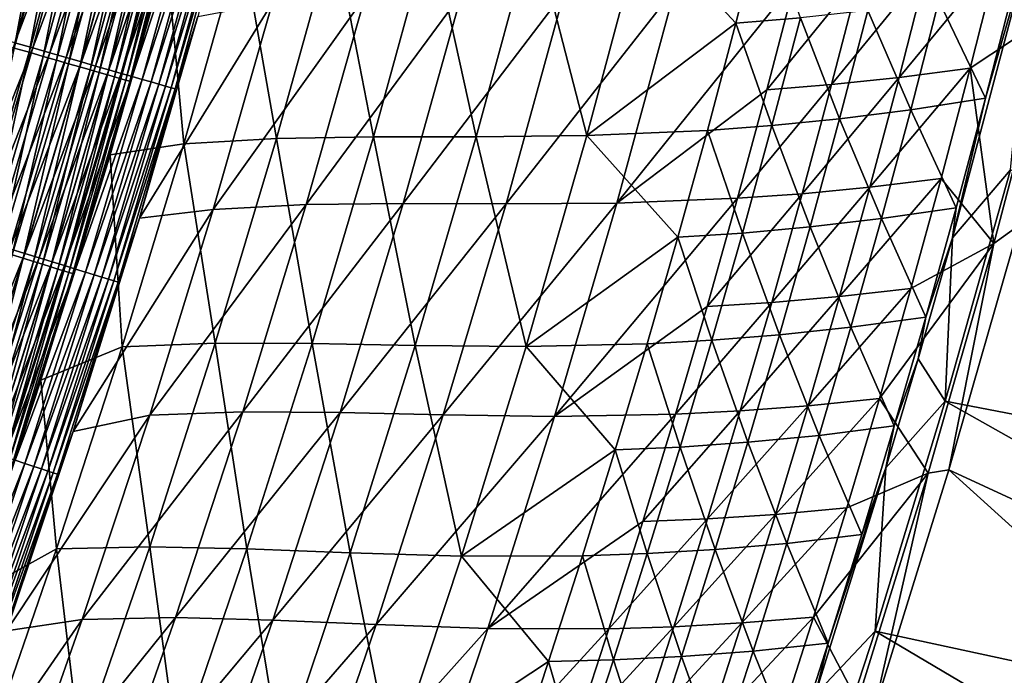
# Model space of a CAD drawing. Header units: metres. Extents: x -1 to 1402, y -1402 to 1.
# Tile 317 of 444: x 1237 to 1301, y -721 to -679. Entities that reach past the tile are written whole.
import ezdxf

# ---------------------------------------------------------------- set-up
doc = ezdxf.new("R2010")
doc.units = ezdxf.units.M

msp = doc.modelspace()

# ---------------------------------------------------------------- linework, layer by layer
at = {"layer": 'None0'}
for points in [[(1237.813354, -667.264832, -494.752228), (1233.115479, -679.20813, -495.833099), (1236.485229, -666.911438, -495.836853)], [(1237.813354, -667.264832, -494.752228), (1234.436646, -679.587463, -494.747955), (1233.115479, -679.20813, -495.833099)], [(1239.091675, -667.604919, -493.605377), (1234.436646, -679.587463, -494.747955), (1237.813354, -667.264832, -494.752228)], [(1239.091675, -667.604919, -493.605377), (1235.70813, -679.952515, -493.600586), (1234.436646, -679.587463, -494.747955)], [(1234.804443, -680.035034, -490.2677), (1238.187622, -667.71228, -490.272919), (1237.059204, -667.410706, -491.384613)], [(1235.876221, -680.344177, -489.102661), (1238.187622, -667.71228, -490.272919), (1234.804443, -680.035034, -490.2677)], [(1240.317139, -667.930969, -492.398499), (1235.70813, -679.952515, -493.600586), (1239.091675, -667.604919, -493.605377)], [(1235.876221, -680.344177, -489.102661), (1239.265381, -668.000366, -489.108398), (1238.187622, -667.71228, -490.272919)], [(1240.317139, -667.930969, -492.398499), (1236.927124, -680.302551, -492.393158), (1235.70813, -679.952515, -493.600586)], [(1236.89563, -680.638184, -487.88736), (1239.265381, -668.000366, -489.108398), (1235.876221, -680.344177, -489.102661)], [(1236.89563, -680.638184, -487.88736), (1240.290405, -668.274353, -487.893616), (1239.265381, -668.000366, -489.108398)], [(1237.860596, -680.916382, -486.624359), (1240.290405, -668.274353, -487.893616), (1236.89563, -680.638184, -487.88736)], [(1241.487671, -668.242371, -491.134247), (1236.927124, -680.302551, -492.393158), (1240.317139, -667.930969, -492.398499)], [(1241.487671, -668.242371, -491.134247), (1238.091309, -680.636841, -491.128357), (1236.927124, -680.302551, -492.393158)], [(1237.860596, -680.916382, -486.624359), (1241.26062, -668.53363, -486.631165), (1240.290405, -668.274353, -487.893616)], [(1242.600952, -668.538513, -489.81543), (1238.091309, -680.636841, -491.128357), (1241.487671, -668.242371, -491.134247)], [(1238.768921, -681.178345, -485.316284), (1241.26062, -668.53363, -486.631165), (1237.860596, -680.916382, -486.624359)], [(1242.600952, -668.538513, -489.81543), (1239.198608, -680.954712, -489.80896), (1238.091309, -680.636841, -491.128357)], [(1238.768921, -681.178345, -485.316284), (1242.17395, -668.777771, -485.323639), (1241.26062, -668.53363, -486.631165)], [(1239.618652, -681.42334, -483.965729), (1242.17395, -668.777771, -485.323639), (1238.768921, -681.178345, -485.316284)], [(1243.654785, -668.818909, -488.444885), (1239.198608, -680.954712, -489.80896), (1242.600952, -668.538513, -489.81543)], [(1243.654785, -668.818909, -488.444885), (1240.246704, -681.255615, -488.437836), (1239.198608, -680.954712, -489.80896)], [(1239.618652, -681.42334, -483.965729), (1243.028564, -669.006104, -483.973633), (1242.17395, -668.777771, -485.323639)], [(1244.646851, -669.082825, -487.02536), (1240.246704, -681.255615, -488.437836), (1243.654785, -668.818909, -488.444885)], [(1240.407837, -681.650879, -482.575256), (1243.028564, -669.006104, -483.973633), (1239.618652, -681.42334, -483.965729)], [(1240.246704, -681.255615, -488.437836), (1244.646851, -669.082825, -487.02536), (1241.233398, -681.538879, -487.0177)], [(1240.407837, -681.650879, -482.575256), (1243.822144, -669.218201, -482.58371), (1243.028564, -669.006104, -483.973633)], [(1241.134277, -681.860352, -481.147461), (1243.822144, -669.218201, -482.58371), (1240.407837, -681.650879, -482.575256)], [(1243.822144, -669.218201, -482.58371), (1241.134277, -681.860352, -481.147461), (1244.552856, -669.413452, -481.156464)], [(1244.552856, -669.413452, -481.156464), (1241.134277, -681.860352, -481.147461), (1241.796265, -682.051208, -479.685181)], [(1241.233398, -681.538879, -487.0177), (1244.646851, -669.082825, -487.02536), (1245.575073, -669.329712, -485.559692)], [(1241.233398, -681.538879, -487.0177), (1245.575073, -669.329712, -485.559692), (1242.156372, -681.803833, -485.551453)], [(1241.796265, -682.051208, -479.685181), (1245.21875, -669.59137, -479.694702), (1244.552856, -669.413452, -481.156464)], [(1242.3927, -682.223083, -478.192108), (1245.21875, -669.59137, -479.694702), (1241.796265, -682.051208, -479.685181)], [(1242.156372, -681.803833, -485.551453), (1245.575073, -669.329712, -485.559692), (1246.437134, -669.559021, -484.05069)], [(1242.156372, -681.803833, -485.551453), (1246.437134, -669.559021, -484.05069), (1243.013672, -682.049927, -484.04184)], [(1242.3927, -682.223083, -478.192108), (1245.818726, -669.751648, -478.202148), (1245.21875, -669.59137, -479.694702)], [(1243.013672, -682.049927, -484.04184), (1246.437134, -669.559021, -484.05069), (1247.230835, -669.770142, -482.50116)], [(1242.922485, -682.375793, -476.67215), (1245.818726, -669.751648, -478.202148), (1242.3927, -682.223083, -478.192108)], [(1242.922485, -682.375793, -476.67215), (1246.351685, -669.894043, -476.682739), (1245.818726, -669.751648, -478.202148)], [(1243.384766, -682.508972, -475.129272), (1246.351685, -669.894043, -476.682739), (1242.922485, -682.375793, -476.67215)], [(1243.013672, -682.049927, -484.04184), (1247.230835, -669.770142, -482.50116), (1243.802979, -682.276489, -482.491699)], [(1246.351685, -669.894043, -476.682739), (1243.384766, -682.508972, -475.129272), (1246.816895, -670.018311, -475.14035)], [(1246.816895, -670.018311, -475.14035), (1243.384766, -682.508972, -475.129272), (1243.778564, -682.622437, -473.567383)], [(1243.778564, -682.622437, -473.567383), (1247.213257, -670.124084, -473.578949), (1246.816895, -670.018311, -475.14035)], [(1244.102783, -682.71582, -471.990417), (1247.213257, -670.124084, -473.578949), (1243.778564, -682.622437, -473.567383)], [(1243.802979, -682.276489, -482.491699), (1247.230835, -669.770142, -482.50116), (1247.954224, -669.962524, -480.914154)], [(1247.954224, -669.962524, -480.914154), (1244.522217, -682.48291, -480.904083), (1243.802979, -682.276489, -482.491699)], [(1244.102783, -682.71582, -471.990417), (1247.539795, -670.211304, -472.002441), (1247.213257, -670.124084, -473.578949)], [(1244.356689, -682.788879, -470.402283), (1247.539795, -670.211304, -472.002441), (1244.102783, -682.71582, -471.990417)], [(1244.356689, -682.788879, -470.402283), (1247.795532, -670.279541, -470.414795), (1247.539795, -670.211304, -472.002441)], [(1248.606079, -670.135864, -479.293671), (1244.522217, -682.48291, -480.904083), (1247.954224, -669.962524, -480.914154)], [(1244.522217, -682.48291, -480.904083), (1248.606079, -670.135864, -479.293671), (1245.170166, -682.668823, -479.28302)], [(1245.170166, -682.668823, -479.28302), (1248.606079, -670.135864, -479.293671), (1249.185181, -670.289856, -477.644012)], [(1244.356689, -682.788879, -470.402283), (1246.742065, -674.660461, -468.825378), (1247.795532, -670.279541, -470.414795)], [(1245.170166, -682.668823, -479.28302), (1249.185181, -670.289856, -477.644012), (1245.74585, -682.834045, -477.632751)], [(1245.74585, -682.834045, -477.632751), (1249.185181, -670.289856, -477.644012), (1249.690552, -670.424194, -475.969421)], [(1249.690552, -670.424194, -475.969421), (1246.248169, -682.978149, -475.957581), (1245.74585, -682.834045, -477.632751)], [(1246.248169, -682.978149, -475.957581), (1249.690552, -670.424194, -475.969421), (1250.121338, -670.538696, -474.274139)], [(1246.676025, -683.100891, -474.261749), (1246.248169, -682.978149, -475.957581), (1250.121338, -670.538696, -474.274139)], [(1246.676025, -683.100891, -474.261749), (1250.121338, -670.538696, -474.274139), (1250.476196, -670.632996, -472.5625)], [(1247.028564, -683.201965, -472.549561), (1246.676025, -683.100891, -474.261749), (1250.476196, -670.632996, -472.5625)], [(1250.476196, -670.632996, -472.5625), (1250.754272, -670.706848, -470.838684), (1247.028564, -683.201965, -472.549561)], [(1250.754272, -670.706848, -470.838684), (1247.304688, -683.281067, -470.825226), (1247.028564, -683.201965, -472.549561)], [(1250.754272, -670.706848, -470.838684), (1248.751343, -678.609009, -469.108948), (1247.304688, -683.281067, -470.825226)], [(1283.550415, -679.038391, -143.985535), (1285.328003, -672.098633, -143.982834), (1277.5625, -672.589478, -199.909973)], [(1285.328003, -672.098633, -143.982834), (1283.550415, -679.038391, -143.985535), (1287.715698, -678.685913, -116.044579)], [(1270.429932, -672.821838, -255.875259), (1273.913208, -686.294495, -199.916489), (1277.5625, -672.589478, -199.909973)], [(1273.913208, -686.294495, -199.916489), (1283.550415, -679.038391, -143.985535), (1277.5625, -672.589478, -199.909973)], [(1253.856689, -686.480835, -367.843384), (1257.562866, -673.165283, -367.83725), (1251.576538, -673.602905, -423.800568)], [(1260.115479, -686.38916, -311.864075), (1257.562866, -673.165283, -367.83725), (1253.856689, -686.480835, -367.843384)], [(1260.115479, -686.38916, -311.864075), (1263.805298, -672.959351, -311.857147), (1257.562866, -673.165283, -367.83725)], [(1266.759033, -686.382263, -255.882324), (1263.805298, -672.959351, -311.857147), (1260.115479, -686.38916, -311.864075)], [(1266.759033, -686.382263, -255.882324), (1270.429932, -672.821838, -255.875259), (1263.805298, -672.959351, -311.857147)], [(1273.913208, -686.294495, -199.916489), (1270.429932, -672.821838, -255.875259), (1266.759033, -686.382263, -255.882324)], [(1297.552734, -692.914246, -30.958065), (1302.800293, -673.047791, -30.958681), (1299.676025, -683.890259, -32.35173)], [(1297.552734, -692.914246, -30.958065), (1301.295776, -688.521545, -29.544041), (1302.800293, -673.047791, -30.958681)], [(1302.800293, -673.047791, -30.958681), (1301.49707, -676.797852, -32.351418), (1299.676025, -683.890259, -32.35173)], [(1251.576538, -673.602905, -423.800568), (1246.742065, -674.660461, -468.825378), (1247.856689, -686.822693, -423.805298)], [(1253.856689, -686.480835, -367.843384), (1251.576538, -673.602905, -423.800568), (1247.856689, -686.822693, -423.805298)], [(1246.742065, -674.660461, -468.825378), (1243.089722, -687.532837, -468.812012), (1247.856689, -686.822693, -423.805298)], [(1243.089722, -687.532837, -468.812012), (1246.742065, -674.660461, -468.825378), (1244.356689, -682.788879, -470.402283)], [(1300.5, -674.781799, -60.688713), (1298.690918, -681.937439, -60.689663), (1294.097778, -682.544678, -88.576294)], [(1295.914307, -675.432617, -88.574554), (1300.5, -674.781799, -60.688713), (1294.097778, -682.544678, -88.576294)], [(1300.5, -674.781799, -60.688713), (1304.162964, -678.328735, -32.845123), (1298.690918, -681.937439, -60.689663)], [(1285.554565, -683.34436, -144.410431), (1291.547607, -675.937378, -116.482162), (1289.723999, -683.006836, -116.484573)], [(1287.385132, -676.316467, -144.407455), (1291.547607, -675.937378, -116.482162), (1285.554565, -683.34436, -144.410431)], [(1289.723999, -683.006836, -116.484573), (1291.547607, -675.937378, -116.482162), (1295.914307, -675.432617, -88.574554)], [(1295.914307, -675.432617, -88.574554), (1294.097778, -682.544678, -88.576294), (1289.723999, -683.006836, -116.484573)], [(1285.554565, -683.34436, -144.410431), (1275.853516, -690.654907, -200.312286), (1287.385132, -676.316467, -144.407455)], [(1275.853516, -690.654907, -200.312286), (1279.61145, -676.779053, -200.305008), (1287.385132, -676.316467, -144.407455)], [(1265.836182, -677.097412, -312.209564), (1255.768066, -690.761169, -368.170044), (1259.586792, -677.281616, -368.163757)], [(1255.768066, -690.761169, -368.170044), (1265.836182, -677.097412, -312.209564), (1262.035034, -690.693298, -312.217224)], [(1268.688843, -690.713318, -256.254913), (1262.035034, -690.693298, -312.217224), (1272.469604, -676.984558, -256.24707)], [(1262.035034, -690.693298, -312.217224), (1265.836182, -677.097412, -312.209564), (1272.469604, -676.984558, -256.24707)], [(1272.469604, -676.984558, -256.24707), (1279.61145, -676.779053, -200.305008), (1268.688843, -690.713318, -256.254913)], [(1279.61145, -676.779053, -200.305008), (1275.853516, -690.654907, -200.312286), (1268.688843, -690.713318, -256.254913)], [(1299.676025, -683.890259, -32.35173), (1301.49707, -676.797852, -32.351418), (1296.675659, -677.585876, -60.216148)], [(1244.984009, -691.641602, -469.093994), (1253.595947, -677.701172, -424.089722), (1249.763062, -691.082825, -424.093384)], [(1244.984009, -691.641602, -469.093994), (1248.751343, -678.609009, -469.108948), (1253.595947, -677.701172, -424.089722)], [(1259.586792, -677.281616, -368.163757), (1255.768066, -690.761169, -368.170044), (1249.763062, -691.082825, -424.093384)], [(1249.763062, -691.082825, -424.093384), (1253.595947, -677.701172, -424.089722), (1259.586792, -677.281616, -368.163757)], [(1294.847534, -684.634338, -60.217194), (1296.675659, -677.585876, -60.216148), (1292.085815, -678.208557, -88.120003)], [(1299.676025, -683.890259, -32.35173), (1296.675659, -677.585876, -60.216148), (1294.847534, -684.634338, -60.217194)], [(1290.250977, -685.213806, -88.12162), (1292.085815, -678.208557, -88.120003), (1287.715698, -678.685913, -116.044579)], [(1294.847534, -684.634338, -60.217194), (1292.085815, -678.208557, -88.120003), (1290.250977, -685.213806, -88.12162)], [(1304.162964, -678.328735, -32.845123), (1300.219604, -693.271423, -32.845055), (1298.690918, -681.937439, -60.689663)], [(1304.162964, -678.328735, -32.845123), (1301.86499, -692.09436, -32.129154), (1300.219604, -693.271423, -32.845055)], [(1248.751343, -678.609009, -469.108948), (1244.984009, -691.641602, -469.093994), (1247.304688, -683.281067, -470.825226)], [(1281.702881, -685.960205, -143.988113), (1283.550415, -679.038391, -143.985535), (1273.913208, -686.294495, -199.916489)], [(1285.874268, -685.648926, -116.046707), (1283.550415, -679.038391, -143.985535), (1281.702881, -685.960205, -143.988113)], [(1283.550415, -679.038391, -143.985535), (1285.874268, -685.648926, -116.046707), (1287.715698, -678.685913, -116.044579)], [(1287.715698, -678.685913, -116.044579), (1285.874268, -685.648926, -116.046707), (1290.250977, -685.213806, -88.12162)], [(1238.091309, -680.636841, -491.128357), (1233.299072, -692.599121, -492.387421), (1236.927124, -680.302551, -492.393158)], [(1238.091309, -680.636841, -491.128357), (1234.456787, -692.955688, -491.122009), (1233.299072, -692.599121, -492.387421)], [(1234.2229, -693.223022, -486.617035), (1237.860596, -680.916382, -486.624359), (1236.89563, -680.638184, -487.88736)], [(1235.125977, -693.502319, -485.30838), (1237.860596, -680.916382, -486.624359), (1234.2229, -693.223022, -486.617035)], [(1239.198608, -680.954712, -489.80896), (1234.456787, -692.955688, -491.122009), (1238.091309, -680.636841, -491.128357)], [(1239.198608, -680.954712, -489.80896), (1235.557739, -693.2948, -489.802002), (1234.456787, -692.955688, -491.122009)], [(1235.125977, -693.502319, -485.30838), (1238.768921, -681.178345, -485.316284), (1237.860596, -680.916382, -486.624359)], [(1240.246704, -681.255615, -488.437836), (1235.557739, -693.2948, -489.802002), (1239.198608, -680.954712, -489.80896)], [(1235.970703, -693.76355, -483.957214), (1238.768921, -681.178345, -485.316284), (1235.125977, -693.502319, -485.30838)], [(1235.557739, -693.2948, -489.802002), (1240.246704, -681.255615, -488.437836), (1236.599854, -693.615723, -488.430206)], [(1235.970703, -693.76355, -483.957214), (1239.618652, -681.42334, -483.965729), (1238.768921, -681.178345, -485.316284)], [(1236.755127, -694.006165, -482.566162), (1239.618652, -681.42334, -483.965729), (1235.970703, -693.76355, -483.957214)], [(1236.599854, -693.615723, -488.430206), (1240.246704, -681.255615, -488.437836), (1241.233398, -681.538879, -487.0177)], [(1236.599854, -693.615723, -488.430206), (1241.233398, -681.538879, -487.0177), (1237.580811, -693.917847, -487.00946)], [(1236.755127, -694.006165, -482.566162), (1240.407837, -681.650879, -482.575256), (1239.618652, -681.42334, -483.965729)], [(1237.477295, -694.229431, -481.137787), (1240.407837, -681.650879, -482.575256), (1236.755127, -694.006165, -482.566162)], [(1237.477295, -694.229431, -481.137787), (1241.134277, -681.860352, -481.147461), (1240.407837, -681.650879, -482.575256)], [(1237.580811, -693.917847, -487.00946), (1241.233398, -681.538879, -487.0177), (1242.156372, -681.803833, -485.551453)], [(1238.135254, -694.432861, -479.674927), (1241.134277, -681.860352, -481.147461), (1237.477295, -694.229431, -481.137787)], [(1237.580811, -693.917847, -487.00946), (1242.156372, -681.803833, -485.551453), (1238.498535, -694.200439, -485.542542)], [(1241.134277, -681.860352, -481.147461), (1238.135254, -694.432861, -479.674927), (1241.796265, -682.051208, -479.685181)], [(1241.796265, -682.051208, -479.685181), (1238.135254, -694.432861, -479.674927), (1238.727905, -694.616089, -478.181244)], [(1238.498535, -694.200439, -485.542542), (1242.156372, -681.803833, -485.551453), (1243.013672, -682.049927, -484.04184)], [(1238.498535, -694.200439, -485.542542), (1243.013672, -682.049927, -484.04184), (1239.350708, -694.46283, -484.032288)], [(1238.727905, -694.616089, -478.181244), (1242.3927, -682.223083, -478.192108), (1241.796265, -682.051208, -479.685181)], [(1239.254272, -694.778809, -476.660736), (1242.3927, -682.223083, -478.192108), (1238.727905, -694.616089, -478.181244)], [(1239.254272, -694.778809, -476.660736), (1242.922485, -682.375793, -476.67215), (1242.3927, -682.223083, -478.192108)], [(1239.350708, -694.46283, -484.032288), (1243.013672, -682.049927, -484.04184), (1243.802979, -682.276489, -482.491699)], [(1243.802979, -682.276489, -482.491699), (1240.135254, -694.704407, -482.481506), (1239.350708, -694.46283, -484.032288)], [(1244.522217, -682.48291, -480.904083), (1240.135254, -694.704407, -482.481506), (1243.802979, -682.276489, -482.491699)], [(1298.690918, -681.937439, -60.689663), (1296.80835, -689.073364, -60.690586), (1292.208618, -689.636658, -88.57795)], [(1298.690918, -681.937439, -60.689663), (1292.208618, -689.636658, -88.57795), (1294.097778, -682.544678, -88.576294)], [(1298.690918, -681.937439, -60.689663), (1300.219604, -693.271423, -32.845055), (1296.80835, -689.073364, -60.690586)], [(1239.713501, -694.920715, -475.11731), (1242.922485, -682.375793, -476.67215), (1239.254272, -694.778809, -476.660736)], [(1239.713501, -694.920715, -475.11731), (1243.384766, -682.508972, -475.129272), (1242.922485, -682.375793, -476.67215)], [(1240.104492, -695.041504, -473.554871), (1243.384766, -682.508972, -475.129272), (1239.713501, -694.920715, -475.11731)], [(1243.384766, -682.508972, -475.129272), (1240.104492, -695.041504, -473.554871), (1243.778564, -682.622437, -473.567383)], [(1243.778564, -682.622437, -473.567383), (1240.104492, -695.041504, -473.554871), (1240.426392, -695.14093, -471.977386)], [(1240.135254, -694.704407, -482.481506), (1244.522217, -682.48291, -480.904083), (1240.850098, -694.9245, -480.893219)], [(1240.426392, -695.14093, -471.977386), (1244.102783, -682.71582, -471.990417), (1243.778564, -682.622437, -473.567383)], [(1240.678345, -695.218689, -470.388794), (1244.102783, -682.71582, -471.990417), (1240.426392, -695.14093, -471.977386)], [(1240.678345, -695.218689, -470.388794), (1244.356689, -682.788879, -470.402283), (1244.102783, -682.71582, -471.990417)], [(1240.678345, -695.218689, -470.388794), (1243.089722, -687.532837, -468.812012), (1244.356689, -682.788879, -470.402283)], [(1240.850098, -694.9245, -480.893219), (1244.522217, -682.48291, -480.904083), (1245.170166, -682.668823, -479.28302)], [(1240.850098, -694.9245, -480.893219), (1245.170166, -682.668823, -479.28302), (1241.494019, -695.122742, -479.271515)], [(1241.494019, -695.122742, -479.271515), (1245.170166, -682.668823, -479.28302), (1245.74585, -682.834045, -477.632751)], [(1245.74585, -682.834045, -477.632751), (1242.066162, -695.298828, -477.620605), (1241.494019, -695.122742, -479.271515)], [(1246.248169, -682.978149, -475.957581), (1242.066162, -695.298828, -477.620605), (1245.74585, -682.834045, -477.632751)], [(1246.248169, -682.978149, -475.957581), (1242.565186, -695.452393, -475.944824), (1242.066162, -695.298828, -477.620605)], [(1242.565186, -695.452393, -475.944824), (1246.248169, -682.978149, -475.957581), (1246.676025, -683.100891, -474.261749)], [(1294.097778, -682.544678, -88.576294), (1292.208618, -689.636658, -88.57795), (1287.828125, -690.055847, -116.486877)], [(1294.097778, -682.544678, -88.576294), (1287.828125, -690.055847, -116.486877), (1289.723999, -683.006836, -116.484573)], [(1242.990234, -695.583191, -474.248383), (1242.565186, -695.452393, -475.944824), (1246.676025, -683.100891, -474.261749)], [(1242.990234, -695.583191, -474.248383), (1246.676025, -683.100891, -474.261749), (1247.028564, -683.201965, -472.549561)], [(1243.34021, -695.690796, -472.535583), (1242.990234, -695.583191, -474.248383), (1247.028564, -683.201965, -472.549561)], [(1247.028564, -683.201965, -472.549561), (1247.304688, -683.281067, -470.825226), (1243.34021, -695.690796, -472.535583)], [(1247.304688, -683.281067, -470.825226), (1243.614136, -695.775024, -470.81073), (1243.34021, -695.690796, -472.535583)], [(1247.304688, -683.281067, -470.825226), (1244.984009, -691.641602, -469.093994), (1243.614136, -695.775024, -470.81073)], [(1275.853516, -690.654907, -200.312286), (1285.554565, -683.34436, -144.410431), (1283.652344, -690.351501, -144.413269)], [(1283.652344, -690.351501, -144.413269), (1285.554565, -683.34436, -144.410431), (1289.723999, -683.006836, -116.484573)], [(1289.723999, -683.006836, -116.484573), (1287.828125, -690.055847, -116.486877), (1283.652344, -690.351501, -144.413269)], [(1297.783081, -690.965942, -32.352062), (1299.676025, -683.890259, -32.35173), (1294.847534, -684.634338, -60.217194)], [(1297.552734, -692.914246, -30.958065), (1299.676025, -683.890259, -32.35173), (1297.783081, -690.965942, -32.352062)], [(1292.948364, -691.665466, -60.21822), (1294.847534, -684.634338, -60.217194), (1290.250977, -685.213806, -88.12162)], [(1297.783081, -690.965942, -32.352062), (1294.847534, -684.634338, -60.217194), (1292.948364, -691.665466, -60.21822)], [(1285.874268, -685.648926, -116.046707), (1288.345703, -692.201355, -88.123169), (1290.250977, -685.213806, -88.12162)], [(1290.250977, -685.213806, -88.12162), (1288.345703, -692.201355, -88.123169), (1292.948364, -691.665466, -60.21822)], [(1279.785889, -692.863647, -143.990524), (1281.702881, -685.960205, -143.988113), (1273.913208, -686.294495, -199.916489)], [(1283.963135, -692.593811, -116.048714), (1281.702881, -685.960205, -143.988113), (1279.785889, -692.863647, -143.990524)], [(1283.963135, -692.593811, -116.048714), (1285.874268, -685.648926, -116.046707), (1281.702881, -685.960205, -143.988113)], [(1288.345703, -692.201355, -88.123169), (1285.874268, -685.648926, -116.046707), (1283.963135, -692.593811, -116.048714)], [(1249.882935, -699.716675, -367.848907), (1253.856689, -686.480835, -367.843384), (1247.856689, -686.822693, -423.805298)], [(1256.155762, -699.740723, -311.870239), (1253.856689, -686.480835, -367.843384), (1249.882935, -699.716675, -367.848907)], [(1256.155762, -699.740723, -311.870239), (1260.115479, -686.38916, -311.864075), (1253.856689, -686.480835, -367.843384)], [(1262.816284, -699.865723, -255.888596), (1260.115479, -686.38916, -311.864075), (1256.155762, -699.740723, -311.870239)], [(1262.816284, -699.865723, -255.888596), (1266.759033, -686.382263, -255.882324), (1260.115479, -686.38916, -311.864075)], [(1269.989624, -699.924133, -199.922287), (1266.759033, -686.382263, -255.882324), (1262.816284, -699.865723, -255.888596)], [(1269.989624, -699.924133, -199.922287), (1273.913208, -686.294495, -199.916489), (1266.759033, -686.382263, -255.882324)], [(1279.785889, -692.863647, -143.990524), (1273.913208, -686.294495, -199.916489), (1269.989624, -699.924133, -199.922287)], [(1247.856689, -686.822693, -423.805298), (1243.089722, -687.532837, -468.812012), (1243.871826, -699.960938, -423.809662)], [(1249.882935, -699.716675, -367.848907), (1247.856689, -686.822693, -423.805298), (1243.871826, -699.960938, -423.809662)], [(1243.089722, -687.532837, -468.812012), (1238.619995, -702.110535, -468.795532), (1243.871826, -699.960938, -423.809662)], [(1238.619995, -702.110535, -468.795532), (1243.089722, -687.532837, -468.812012), (1240.678345, -695.218689, -470.388794)], [(1301.295776, -688.521545, -29.544041), (1297.074219, -703.463257, -29.54385), (1347.497803, -713.16217)], [(1297.074219, -703.463257, -29.54385), (1301.295776, -688.521545, -29.544041), (1297.552734, -692.914246, -30.958065)], [(1296.80835, -689.073364, -60.690586), (1294.852905, -696.189331, -60.691475), (1290.247192, -696.708252, -88.579529)], [(1296.80835, -689.073364, -60.690586), (1290.247192, -696.708252, -88.579529), (1292.208618, -689.636658, -88.57795)], [(1300.219604, -693.271423, -32.845055), (1294.852905, -696.189331, -60.691475), (1296.80835, -689.073364, -60.690586)], [(1292.208618, -689.636658, -88.57795), (1290.247192, -696.708252, -88.579529), (1285.86084, -697.084045, -116.489059)], [(1292.208618, -689.636658, -88.57795), (1285.86084, -697.084045, -116.489059), (1287.828125, -690.055847, -116.486877)], [(1271.814941, -704.444763, -200.318863), (1275.853516, -690.654907, -200.312286), (1283.652344, -690.351501, -144.413269)], [(1281.679199, -697.337585, -144.41597), (1271.814941, -704.444763, -200.318863), (1283.652344, -690.351501, -144.413269)], [(1287.828125, -690.055847, -116.486877), (1285.86084, -697.084045, -116.489059), (1281.679199, -697.337585, -144.41597)], [(1287.828125, -690.055847, -116.486877), (1281.679199, -697.337585, -144.41597), (1283.652344, -690.351501, -144.413269)], [(1249.763062, -691.082825, -424.093384), (1245.659668, -704.372986, -424.096588), (1240.696899, -705.413696, -469.076874)], [(1240.696899, -705.413696, -469.076874), (1244.984009, -691.641602, -469.093994), (1249.763062, -691.082825, -424.093384)], [(1255.768066, -690.761169, -368.170044), (1245.659668, -704.372986, -424.096588), (1249.763062, -691.082825, -424.093384)], [(1251.675903, -704.150879, -368.17569), (1245.659668, -704.372986, -424.096588), (1255.768066, -690.761169, -368.170044)], [(1251.675903, -704.150879, -368.17569), (1262.035034, -690.693298, -312.217224), (1257.958008, -704.200806, -312.224152)], [(1251.675903, -704.150879, -368.17569), (1255.768066, -690.761169, -368.170044), (1262.035034, -690.693298, -312.217224)], [(1257.958008, -704.200806, -312.224152), (1262.035034, -690.693298, -312.217224), (1268.688843, -690.713318, -256.254913)], [(1264.629883, -704.354736, -256.262024), (1257.958008, -704.200806, -312.224152), (1268.688843, -690.713318, -256.254913)], [(1268.688843, -690.713318, -256.254913), (1275.853516, -690.654907, -200.312286), (1264.629883, -704.354736, -256.262024)], [(1275.853516, -690.654907, -200.312286), (1271.814941, -704.444763, -200.318863), (1264.629883, -704.354736, -256.262024)], [(1295.818848, -698.024353, -32.352406), (1297.783081, -690.965942, -32.352062), (1292.948364, -691.665466, -60.21822)], [(1295.818848, -698.024353, -32.352406), (1297.552734, -692.914246, -30.958065), (1297.783081, -690.965942, -32.352062)], [(1244.984009, -691.641602, -469.093994), (1240.696899, -705.413696, -469.076874), (1243.614136, -695.775024, -470.81073)], [(1288.345703, -692.201355, -88.123169), (1290.97876, -698.678955, -60.219219), (1292.948364, -691.665466, -60.21822)], [(1292.948364, -691.665466, -60.21822), (1290.97876, -698.678955, -60.219219), (1295.818848, -698.024353, -32.352406)], [(1286.370728, -699.170715, -88.124634), (1288.345703, -692.201355, -88.123169), (1283.963135, -692.593811, -116.048714)], [(1290.97876, -698.678955, -60.219219), (1288.345703, -692.201355, -88.123169), (1286.370728, -699.170715, -88.124634)], [(1301.86499, -692.09436, -32.129154), (1343.546997, -729.261292, -3), (1297.314819, -707.90094, -32.128944)], [(1301.86499, -692.09436, -32.129154), (1297.314819, -707.90094, -32.128944), (1300.219604, -693.271423, -32.845055)], [(1277.800293, -699.748291, -143.992798), (1279.785889, -692.863647, -143.990524), (1269.989624, -699.924133, -199.922287)], [(1281.982788, -699.520264, -116.050606), (1279.785889, -692.863647, -143.990524), (1277.800293, -699.748291, -143.992798)], [(1281.982788, -699.520264, -116.050606), (1283.963135, -692.593811, -116.048714), (1279.785889, -692.863647, -143.990524)], [(1286.370728, -699.170715, -88.124634), (1283.963135, -692.593811, -116.048714), (1281.982788, -699.520264, -116.050606)], [(1295.328003, -700.723633, -30.957859), (1297.552734, -692.914246, -30.958065), (1295.818848, -698.024353, -32.352406)], [(1295.328003, -700.723633, -30.957859), (1297.074219, -703.463257, -29.54385), (1297.552734, -692.914246, -30.958065)], [(1232.719238, -705.897156, -488.422089), (1236.599854, -693.615723, -488.430206), (1237.580811, -693.917847, -487.00946)], [(1294.852905, -696.189331, -60.691475), (1300.219604, -693.271423, -32.845055), (1292.825317, -703.285095, -60.692333)], [(1300.219604, -693.271423, -32.845055), (1295.966187, -708.119385, -32.844994), (1292.825317, -703.285095, -60.692333)], [(1300.219604, -693.271423, -32.845055), (1297.314819, -707.90094, -32.128944), (1295.966187, -708.119385, -32.844994)], [(1232.719238, -705.897156, -488.422089), (1237.580811, -693.917847, -487.00946), (1233.694214, -706.21759, -487.000671)], [(1233.586792, -706.518738, -481.127502), (1237.477295, -694.229431, -481.137787), (1236.755127, -694.006165, -482.566162)], [(1234.240479, -706.734375, -479.664001), (1237.477295, -694.229431, -481.137787), (1233.586792, -706.518738, -481.127502)], [(1233.694214, -706.21759, -487.000671), (1237.580811, -693.917847, -487.00946), (1238.498535, -694.200439, -485.542542)], [(1233.694214, -706.21759, -487.000671), (1238.498535, -694.200439, -485.542542), (1234.606323, -706.517395, -485.533051)], [(1234.240479, -706.734375, -479.664001), (1238.135254, -694.432861, -479.674927), (1237.477295, -694.229431, -481.137787)], [(1234.829224, -706.928589, -478.169739), (1238.135254, -694.432861, -479.674927), (1234.240479, -706.734375, -479.664001)], [(1234.606323, -706.517395, -485.533051), (1238.498535, -694.200439, -485.542542), (1239.350708, -694.46283, -484.032288)], [(1238.135254, -694.432861, -479.674927), (1234.829224, -706.928589, -478.169739), (1238.727905, -694.616089, -478.181244)], [(1239.350708, -694.46283, -484.032288), (1235.453247, -706.795715, -484.022095), (1234.606323, -706.517395, -485.533051)], [(1238.727905, -694.616089, -478.181244), (1234.829224, -706.928589, -478.169739), (1235.352051, -707.101074, -476.648621)], [(1235.352051, -707.101074, -476.648621), (1239.254272, -694.778809, -476.660736), (1238.727905, -694.616089, -478.181244)], [(1235.808105, -707.251465, -475.104584), (1239.254272, -694.778809, -476.660736), (1235.352051, -707.101074, -476.648621)], [(1240.135254, -694.704407, -482.481506), (1235.453247, -706.795715, -484.022095), (1239.350708, -694.46283, -484.032288)], [(1235.453247, -706.795715, -484.022095), (1240.135254, -694.704407, -482.481506), (1236.23291, -707.051941, -482.470612)], [(1235.808105, -707.251465, -475.104584), (1239.713501, -694.920715, -475.11731), (1239.254272, -694.778809, -476.660736)], [(1236.196289, -707.379456, -473.541595), (1239.713501, -694.920715, -475.11731), (1235.808105, -707.251465, -475.104584)], [(1236.196289, -707.379456, -473.541595), (1240.104492, -695.041504, -473.554871), (1239.713501, -694.920715, -475.11731)], [(1236.515747, -707.484741, -471.963562), (1240.104492, -695.041504, -473.554871), (1236.196289, -707.379456, -473.541595)], [(1236.23291, -707.051941, -482.470612), (1240.135254, -694.704407, -482.481506), (1240.850098, -694.9245, -480.893219)], [(1236.23291, -707.051941, -482.470612), (1240.850098, -694.9245, -480.893219), (1236.943115, -707.285339, -480.881653)], [(1240.104492, -695.041504, -473.554871), (1236.515747, -707.484741, -471.963562), (1240.426392, -695.14093, -471.977386)], [(1236.943115, -707.285339, -480.881653), (1240.850098, -694.9245, -480.893219), (1241.494019, -695.122742, -479.271515)], [(1240.426392, -695.14093, -471.977386), (1236.515747, -707.484741, -471.963562), (1236.765625, -707.567017, -470.37442)], [(1236.765625, -707.567017, -470.37442), (1240.678345, -695.218689, -470.388794), (1240.426392, -695.14093, -471.977386)], [(1236.765625, -707.567017, -470.37442), (1238.619995, -702.110535, -468.795532), (1240.678345, -695.218689, -470.388794)], [(1241.494019, -695.122742, -479.271515), (1237.582886, -707.495544, -479.259247), (1236.943115, -707.285339, -480.881653)], [(1242.066162, -695.298828, -477.620605), (1237.582886, -707.495544, -479.259247), (1241.494019, -695.122742, -479.271515)], [(1242.066162, -695.298828, -477.620605), (1238.151123, -707.68219, -477.607697), (1237.582886, -707.495544, -479.259247)], [(1242.565186, -695.452393, -475.944824), (1238.151123, -707.68219, -477.607697), (1242.066162, -695.298828, -477.620605)], [(1242.565186, -695.452393, -475.944824), (1238.646851, -707.844971, -475.931213), (1238.151123, -707.68219, -477.607697)], [(1238.646851, -707.844971, -475.931213), (1242.565186, -695.452393, -475.944824), (1242.990234, -695.583191, -474.248383)], [(1239.068848, -707.983521, -474.234161), (1238.646851, -707.844971, -475.931213), (1242.990234, -695.583191, -474.248383)], [(1239.068848, -707.983521, -474.234161), (1242.990234, -695.583191, -474.248383), (1243.34021, -695.690796, -472.535583)], [(1239.41626, -708.097595, -472.520752), (1239.068848, -707.983521, -474.234161), (1243.34021, -695.690796, -472.535583)], [(1243.34021, -695.690796, -472.535583), (1243.614136, -695.775024, -470.81073), (1239.41626, -708.097595, -472.520752)], [(1243.614136, -695.775024, -470.81073), (1239.687866, -708.186707, -470.795258), (1239.41626, -708.097595, -472.520752)], [(1243.614136, -695.775024, -470.81073), (1240.696899, -705.413696, -469.076874), (1239.687866, -708.186707, -470.795258)], [(1294.852905, -696.189331, -60.691475), (1288.214233, -703.759155, -88.581024), (1290.247192, -696.708252, -88.579529)], [(1294.852905, -696.189331, -60.691475), (1292.825317, -703.285095, -60.692333), (1288.214233, -703.759155, -88.581024)], [(1290.247192, -696.708252, -88.579529), (1288.214233, -703.759155, -88.581024), (1283.822632, -704.091309, -116.491127)], [(1290.247192, -696.708252, -88.579529), (1283.822632, -704.091309, -116.491127), (1285.86084, -697.084045, -116.489059)], [(1281.679199, -697.337585, -144.41597), (1279.63562, -704.302307, -144.418518), (1271.814941, -704.444763, -200.318863)], [(1285.86084, -697.084045, -116.489059), (1283.822632, -704.091309, -116.491127), (1279.63562, -704.302307, -144.418518)], [(1285.86084, -697.084045, -116.489059), (1279.63562, -704.302307, -144.418518), (1281.679199, -697.337585, -144.41597)], [(1290.97876, -698.678955, -60.219219), (1293.784058, -705.065247, -32.352764), (1295.818848, -698.024353, -32.352406)], [(1293.784058, -705.065247, -32.352764), (1295.328003, -700.723633, -30.957859), (1295.818848, -698.024353, -32.352406)], [(1288.939453, -705.674316, -60.220196), (1290.97876, -698.678955, -60.219219), (1286.370728, -699.170715, -88.124634)], [(1293.784058, -705.065247, -32.352764), (1290.97876, -698.678955, -60.219219), (1288.939453, -705.674316, -60.220196)], [(1279.93396, -706.427734, -116.052368), (1281.982788, -699.520264, -116.050606), (1277.800293, -699.748291, -143.992798)], [(1284.32666, -706.121643, -88.126015), (1281.982788, -699.520264, -116.050606), (1279.93396, -706.427734, -116.052368)], [(1284.32666, -706.121643, -88.126015), (1286.370728, -699.170715, -88.124634), (1281.982788, -699.520264, -116.050606)], [(1288.939453, -705.674316, -60.220196), (1286.370728, -699.170715, -88.124634), (1284.32666, -706.121643, -88.126015)], [(1243.871826, -699.960938, -423.809662), (1238.619995, -702.110535, -468.795532), (1239.629028, -713.013367, -423.81366)], [(1245.648071, -712.868835, -367.85379), (1243.871826, -699.960938, -423.809662), (1239.629028, -713.013367, -423.81366)], [(1245.648071, -712.868835, -367.85379), (1249.882935, -699.716675, -367.848907), (1243.871826, -699.960938, -423.809662)], [(1251.932617, -713.010193, -311.875641), (1249.882935, -699.716675, -367.848907), (1245.648071, -712.868835, -367.85379)], [(1251.932617, -713.010193, -311.875641), (1256.155762, -699.740723, -311.870239), (1249.882935, -699.716675, -367.848907)], [(1258.607666, -713.268555, -255.894028), (1256.155762, -699.740723, -311.870239), (1251.932617, -713.010193, -311.875641)], [(1258.607666, -713.268555, -255.894028), (1262.816284, -699.865723, -255.888596), (1256.155762, -699.740723, -311.870239)], [(1265.797729, -713.474731, -199.927292), (1262.816284, -699.865723, -255.888596), (1258.607666, -713.268555, -255.894028)], [(1265.797729, -713.474731, -199.927292), (1269.989624, -699.924133, -199.922287), (1262.816284, -699.865723, -255.888596)], [(1275.746704, -706.613708, -143.994919), (1269.989624, -699.924133, -199.922287), (1265.797729, -713.474731, -199.927292)], [(1275.746704, -706.613708, -143.994919), (1277.800293, -699.748291, -143.992798), (1269.989624, -699.924133, -199.922287)], [(1277.800293, -699.748291, -143.992798), (1275.746704, -706.613708, -143.994919), (1279.93396, -706.427734, -116.052368)], [(1293.245361, -707.761719, -30.957695), (1295.328003, -700.723633, -30.957859), (1293.784058, -705.065247, -32.352764)], [(1297.074219, -703.463257, -29.54385), (1295.328003, -700.723633, -30.957859), (1293.245361, -707.761719, -30.957695)], [(1238.619995, -702.110535, -468.795532), (1233.987915, -716.128784, -468.778473), (1239.629028, -713.013367, -423.81366)], [(1233.987915, -716.128784, -468.778473), (1238.619995, -702.110535, -468.795532), (1236.765625, -707.567017, -470.37442)], [(1292.825317, -703.285095, -60.692333), (1290.726074, -710.360352, -60.693157), (1286.110596, -710.789185, -88.582443)], [(1292.825317, -703.285095, -60.692333), (1286.110596, -710.789185, -88.582443), (1288.214233, -703.759155, -88.581024)], [(1292.825317, -703.285095, -60.692333), (1295.966187, -708.119385, -32.844994), (1290.726074, -710.360352, -60.693157)], [(1288.214233, -703.759155, -88.581024), (1281.714233, -711.077209, -116.493073), (1283.822632, -704.091309, -116.491127)], [(1288.214233, -703.759155, -88.581024), (1286.110596, -710.789185, -88.582443), (1281.714233, -711.077209, -116.493073)], [(1297.074219, -703.463257, -29.54385), (1292.544312, -718.334961, -29.543623), (1342.767334, -729.163757)], [(1292.544312, -718.334961, -29.543623), (1297.074219, -703.463257, -29.54385), (1293.245361, -707.761719, -30.957695)], [(1297.074219, -703.463257, -29.54385), (1342.767334, -729.163757), (1347.497803, -713.16217)], [(1245.659668, -704.372986, -424.096588), (1236.39624, -718.312439, -469.059692), (1240.696899, -705.413696, -469.076874)], [(1245.659668, -704.372986, -424.096588), (1241.292847, -717.568604, -424.099335), (1236.39624, -718.312439, -469.059692)], [(1247.317261, -717.448059, -368.180725), (1241.292847, -717.568604, -424.099335), (1251.675903, -704.150879, -368.17569)], [(1241.292847, -717.568604, -424.099335), (1245.659668, -704.372986, -424.096588), (1251.675903, -704.150879, -368.17569)], [(1247.317261, -717.448059, -368.180725), (1251.675903, -704.150879, -368.17569), (1257.958008, -704.200806, -312.224152)], [(1247.317261, -717.448059, -368.180725), (1257.958008, -704.200806, -312.224152), (1253.611572, -717.617126, -312.230316)], [(1253.611572, -717.617126, -312.230316), (1257.958008, -704.200806, -312.224152), (1264.629883, -704.354736, -256.262024)], [(1260.299072, -717.906311, -256.268341), (1253.611572, -717.617126, -312.230316), (1264.629883, -704.354736, -256.262024)], [(1264.629883, -704.354736, -256.262024), (1271.814941, -704.444763, -200.318863), (1260.299072, -717.906311, -256.268341)], [(1271.814941, -704.444763, -200.318863), (1267.501587, -718.14624, -200.324707), (1260.299072, -717.906311, -256.268341)], [(1279.63562, -704.302307, -144.418518), (1277.522461, -711.245483, -144.420929), (1267.501587, -718.14624, -200.324707)], [(1279.63562, -704.302307, -144.418518), (1267.501587, -718.14624, -200.324707), (1271.814941, -704.444763, -200.318863)], [(1283.822632, -704.091309, -116.491127), (1281.714233, -711.077209, -116.493073), (1277.522461, -711.245483, -144.420929)], [(1283.822632, -704.091309, -116.491127), (1277.522461, -711.245483, -144.420929), (1279.63562, -704.302307, -144.418518)], [(1291.679199, -712.088196, -32.353138), (1293.784058, -705.065247, -32.352764), (1288.939453, -705.674316, -60.220196)], [(1291.679199, -712.088196, -32.353138), (1293.245361, -707.761719, -30.957695), (1293.784058, -705.065247, -32.352764)], [(1240.696899, -705.413696, -469.076874), (1236.39624, -718.312439, -469.059692), (1239.687866, -708.186707, -470.795258)], [(1286.830811, -712.651245, -60.221142), (1288.939453, -705.674316, -60.220196), (1284.32666, -706.121643, -88.126015)], [(1291.679199, -712.088196, -32.353138), (1288.939453, -705.674316, -60.220196), (1286.830811, -712.651245, -60.221142)], [(1275.746704, -706.613708, -143.994919), (1277.817383, -713.315979, -116.054001), (1279.93396, -706.427734, -116.052368)], [(1279.93396, -706.427734, -116.052368), (1277.817383, -713.315979, -116.054001), (1282.214111, -713.053589, -88.127312)], [(1282.214111, -713.053589, -88.127312), (1284.32666, -706.121643, -88.126015), (1279.93396, -706.427734, -116.052368)], [(1286.830811, -712.651245, -60.221142), (1284.32666, -706.121643, -88.126015), (1282.214111, -713.053589, -88.127312)], [(1273.625977, -713.459473, -143.996887), (1275.746704, -706.613708, -143.994919), (1265.797729, -713.474731, -199.927292)], [(1277.817383, -713.315979, -116.054001), (1275.746704, -706.613708, -143.994919), (1273.625977, -713.459473, -143.996887)], [(1237.582886, -707.495544, -479.259247), (1232.806396, -719.563293, -480.869476), (1236.943115, -707.285339, -480.881653)], [(1237.582886, -707.495544, -479.259247), (1233.441772, -719.785156, -479.246368), (1232.806396, -719.563293, -480.869476)], [(1238.151123, -707.68219, -477.607697), (1233.441772, -719.785156, -479.246368), (1237.582886, -707.495544, -479.259247)], [(1238.151123, -707.68219, -477.607697), (1234.006104, -719.982117, -477.594086), (1233.441772, -719.785156, -479.246368)], [(1238.646851, -707.844971, -475.931213), (1234.006104, -719.982117, -477.594086), (1238.151123, -707.68219, -477.607697)], [(1288.666748, -722.436462, -30.957438), (1293.245361, -707.761719, -30.957695), (1289.505005, -719.092834, -32.353523)], [(1292.544312, -718.334961, -29.543623), (1293.245361, -707.761719, -30.957695), (1288.666748, -722.436462, -30.957438)], [(1293.245361, -707.761719, -30.957695), (1291.679199, -712.088196, -32.353138), (1289.505005, -719.092834, -32.353523)], [(1234.006104, -719.982117, -477.594086), (1238.646851, -707.844971, -475.931213), (1234.498169, -720.15387, -475.916931)], [(1234.498169, -720.15387, -475.916931), (1238.646851, -707.844971, -475.931213), (1239.068848, -707.983521, -474.234161)], [(1234.916992, -720.300049, -474.219177), (1234.498169, -720.15387, -475.916931), (1239.068848, -707.983521, -474.234161)], [(1234.916992, -720.300049, -474.219177), (1239.068848, -707.983521, -474.234161), (1239.41626, -708.097595, -472.520752)], [(1235.261719, -720.420227, -472.505096), (1234.916992, -720.300049, -474.219177), (1239.41626, -708.097595, -472.520752)], [(1239.41626, -708.097595, -472.520752), (1239.687866, -708.186707, -470.795258), (1235.261719, -720.420227, -472.505096)], [(1239.687866, -708.186707, -470.795258), (1235.531128, -720.51416, -470.778992), (1235.261719, -720.420227, -472.505096)], [(1239.687866, -708.186707, -470.795258), (1236.39624, -718.312439, -469.059692), (1235.531128, -720.51416, -470.778992)], [(1295.966187, -708.119385, -32.844994), (1288.555908, -717.414856, -60.693943), (1290.726074, -710.360352, -60.693157)], [(1295.966187, -708.119385, -32.844994), (1291.409668, -722.869568, -32.845009), (1288.555908, -717.414856, -60.693943)], [(1295.966187, -708.119385, -32.844994), (1292.456665, -723.520264, -32.128693), (1291.409668, -722.869568, -32.845009)], [(1297.314819, -707.90094, -32.128944), (1338.482666, -745.180298, -3), (1292.456665, -723.520264, -32.128693)], [(1297.314819, -707.90094, -32.128944), (1292.456665, -723.520264, -32.128693), (1295.966187, -708.119385, -32.844994)], [(1343.546997, -729.261292, -3), (1338.482666, -745.180298, -3), (1297.314819, -707.90094, -32.128944)], [(1290.726074, -710.360352, -60.693157), (1288.555908, -717.414856, -60.693943), (1283.936646, -717.797974, -88.583763)], [(1290.726074, -710.360352, -60.693157), (1283.936646, -717.797974, -88.583763), (1286.110596, -710.789185, -88.582443)], [(1286.110596, -710.789185, -88.582443), (1283.936646, -717.797974, -88.583763), (1279.536255, -718.041565, -116.494888)], [(1286.110596, -710.789185, -88.582443), (1279.536255, -718.041565, -116.494888), (1281.714233, -711.077209, -116.493073)], [(1277.522461, -711.245483, -144.420929), (1275.340454, -718.166748, -144.423187), (1267.501587, -718.14624, -200.324707)], [(1281.714233, -711.077209, -116.493073), (1275.340454, -718.166748, -144.423187), (1277.522461, -711.245483, -144.420929)], [(1281.714233, -711.077209, -116.493073), (1279.536255, -718.041565, -116.494888), (1275.340454, -718.166748, -144.423187)], [(1289.505005, -719.092834, -32.353523), (1291.679199, -712.088196, -32.353138), (1286.830811, -712.651245, -60.221142)], [(1241.158569, -725.933289, -367.858002), (1245.648071, -712.868835, -367.85379), (1239.629028, -713.013367, -423.81366)], [(1247.452393, -726.193787, -311.880219), (1245.648071, -712.868835, -367.85379), (1241.158569, -725.933289, -367.858002)], [(1247.452393, -726.193787, -311.880219), (1251.932617, -713.010193, -311.875641), (1245.648071, -712.868835, -367.85379)], [(1284.653687, -719.609314, -60.222061), (1286.830811, -712.651245, -60.221142), (1282.214111, -713.053589, -88.127312)], [(1289.505005, -719.092834, -32.353523), (1286.830811, -712.651245, -60.221142), (1284.653687, -719.609314, -60.222061)], [(1239.629028, -713.013367, -423.81366), (1233.987915, -716.128784, -468.778473), (1235.134644, -725.975891, -423.817261)], [(1241.158569, -725.933289, -367.858002), (1239.629028, -713.013367, -423.81366), (1235.134644, -725.975891, -423.817261)], [(1254.139526, -726.587158, -255.898575), (1251.932617, -713.010193, -311.875641), (1247.452393, -726.193787, -311.880219)], [(1254.139526, -726.587158, -255.898575), (1258.607666, -713.268555, -255.894028), (1251.932617, -713.010193, -311.875641)], [(1261.343018, -726.942932, -199.931488), (1258.607666, -713.268555, -255.894028), (1254.139526, -726.587158, -255.898575)], [(1261.343018, -726.942932, -199.931488), (1265.797729, -713.474731, -199.927292), (1258.607666, -713.268555, -255.894028)], [(1271.438599, -720.285217, -143.998688), (1265.797729, -713.474731, -199.927292), (1261.343018, -726.942932, -199.931488)], [(1271.438599, -720.285217, -143.998688), (1273.625977, -713.459473, -143.996887), (1265.797729, -713.474731, -199.927292)], [(1275.633545, -720.184448, -116.055504), (1273.625977, -713.459473, -143.996887), (1271.438599, -720.285217, -143.998688)], [(1275.633545, -720.184448, -116.055504), (1277.817383, -713.315979, -116.054001), (1273.625977, -713.459473, -143.996887)], [(1280.033813, -719.966248, -88.128525), (1277.817383, -713.315979, -116.054001), (1275.633545, -720.184448, -116.055504)], [(1277.817383, -713.315979, -116.054001), (1280.033813, -719.966248, -88.128525), (1282.214111, -713.053589, -88.127312)], [(1282.214111, -713.053589, -88.127312), (1280.033813, -719.966248, -88.128525), (1284.653687, -719.609314, -60.222061)], [(1236.39624, -718.312439, -469.059692), (1241.292847, -717.568604, -424.099335), (1231.806641, -731.244873, -469.041473)], [(1241.292847, -717.568604, -424.099335), (1236.669678, -730.666748, -424.101624), (1231.806641, -731.244873, -469.041473)], [(1242.69873, -730.649902, -368.185089), (1236.669678, -730.666748, -424.101624), (1247.317261, -717.448059, -368.180725)], [(1236.669678, -730.666748, -424.101624), (1241.292847, -717.568604, -424.099335), (1247.317261, -717.448059, -368.180725)], [(1242.69873, -730.649902, -368.185089), (1247.317261, -717.448059, -368.180725), (1253.611572, -717.617126, -312.230316)], [(1253.611572, -717.617126, -312.230316), (1249.002563, -730.939697, -312.235718), (1242.69873, -730.649902, -368.185089)], [(1249.002563, -730.939697, -312.235718), (1253.611572, -717.617126, -312.230316), (1260.299072, -717.906311, -256.268341)], [(1255.702637, -731.365601, -256.273804), (1249.002563, -730.939697, -312.235718), (1260.299072, -717.906311, -256.268341)], [(1260.299072, -717.906311, -256.268341), (1267.501587, -718.14624, -200.324707), (1255.702637, -731.365601, -256.273804)], [(1283.936646, -717.797974, -88.583763), (1281.693237, -724.785339, -88.584999), (1277.289551, -724.98407, -116.496582)], [(1283.936646, -717.797974, -88.583763), (1277.289551, -724.98407, -116.496582), (1279.536255, -718.041565, -116.494888)], [(1288.555908, -717.414856, -60.693943), (1281.693237, -724.785339, -88.584999), (1283.936646, -717.797974, -88.583763)], [(1288.555908, -717.414856, -60.693943), (1286.315308, -724.448364, -60.694691), (1281.693237, -724.785339, -88.584999)], [(1291.409668, -722.869568, -32.845009), (1286.315308, -724.448364, -60.694691), (1288.555908, -717.414856, -60.693943)], [(1267.501587, -718.14624, -200.324707), (1262.919189, -731.756958, -200.329773), (1255.702637, -731.365601, -256.273804)], [(1275.340454, -718.166748, -144.423187), (1262.919189, -731.756958, -200.329773), (1267.501587, -718.14624, -200.324707)], [(1275.340454, -718.166748, -144.423187), (1273.090088, -725.065796, -144.425293), (1262.919189, -731.756958, -200.329773)], [(1279.536255, -718.041565, -116.494888), (1277.289551, -724.98407, -116.496582), (1273.090088, -725.065796, -144.425293)], [(1279.536255, -718.041565, -116.494888), (1273.090088, -725.065796, -144.425293), (1275.340454, -718.166748, -144.423187)], [(1292.544312, -718.334961, -29.543623), (1287.503052, -733.753845, -29.54335), (1337.706055, -745.063843)], [(1287.503052, -733.753845, -29.54335), (1292.544312, -718.334961, -29.543623), (1288.666748, -722.436462, -30.957438)], [(1292.544312, -718.334961, -29.543623), (1337.706055, -745.063843), (1342.767334, -729.163757)], [(1287.261841, -726.078796, -32.353924), (1289.505005, -719.092834, -32.353523), (1284.653687, -719.609314, -60.222061)], [(1288.666748, -722.436462, -30.957438), (1289.505005, -719.092834, -32.353523), (1287.261841, -726.078796, -32.353924)], [(1280.033813, -719.966248, -88.128525), (1282.408569, -726.548157, -60.22295), (1284.653687, -719.609314, -60.222061)], [(1284.653687, -719.609314, -60.222061), (1282.408569, -726.548157, -60.22295), (1287.261841, -726.078796, -32.353924)], [(1269.185303, -727.090454, -144.00032), (1271.438599, -720.285217, -143.998688), (1261.343018, -726.942932, -199.931488)], [(1273.383301, -727.032837, -116.05687), (1271.438599, -720.285217, -143.998688), (1269.185303, -727.090454, -144.00032)], [(1273.383301, -727.032837, -116.05687), (1275.633545, -720.184448, -116.055504), (1271.438599, -720.285217, -143.998688)], [(1277.786377, -726.859192, -88.129646), (1275.633545, -720.184448, -116.055504), (1273.383301, -727.032837, -116.05687)], [(1277.786377, -726.859192, -88.129646), (1280.033813, -719.966248, -88.128525), (1275.633545, -720.184448, -116.055504)], [(1282.408569, -726.548157, -60.22295), (1280.033813, -719.966248, -88.128525), (1277.786377, -726.859192, -88.129646)]]:
    msp.add_3dface(points, dxfattribs=at)
at = {"layer": 'None01'}
for points in [[(1150.81958, -781.702271, -521.977783), (1294.119019, -124.129761, -521.977783), (1274.459961, -120.453018, -521.977783)], [(1274.459961, -120.453018, -521.977783), (1274.459961, -120.453018, -541.977783), (1150.81958, -781.702271, -521.977783)], [(1274.459961, -120.453018, -541.977783), (1150.81958, -781.702271, -541.977783), (1150.81958, -781.702271, -521.977783)], [(1294.119019, -124.129761, -541.977783), (1150.81958, -781.702271, -541.977783), (1274.459961, -120.453018, -541.977783)], [(1170.478882, -785.378174, -521.977783), (1294.119019, -124.129761, -521.977783), (1150.81958, -781.702271, -521.977783)], [(1294.119019, -124.129761, -541.977783), (1170.478882, -785.378174, -541.977783), (1150.81958, -781.702271, -541.977783)], [(1170.478882, -785.378174, -521.977783), (1170.478882, -785.378174, -541.977783), (1294.119019, -124.129761, -521.977783)], [(1170.478882, -785.378174, -541.977783), (1294.119019, -124.129761, -541.977783), (1294.119019, -124.129761, -521.977783)]]:
    msp.add_3dface(points, dxfattribs=at)

doc.saveas('drawing.dxf')
